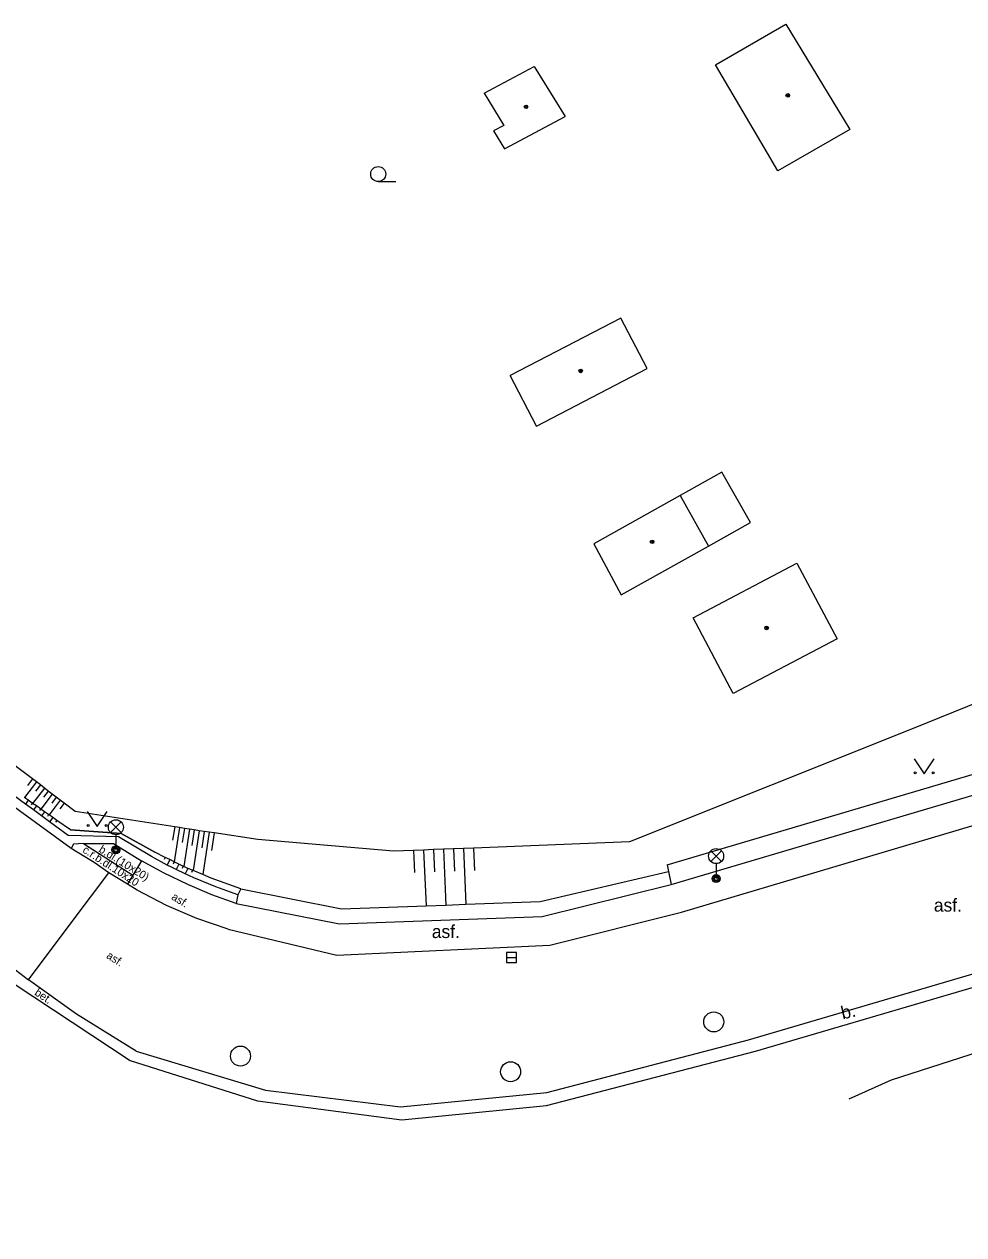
# Model space of a CAD drawing. Extents: x -600309 to -598967, y -1161267 to -1160292.
# Drawn here: x -599454.5 to -599407.6, y -1160926.2 to -1160865.7 of the extents above; entities that cross this region are included whole.
import ezdxf

# ---------------------------------------------------------------- set-up
doc = ezdxf.new("R2010")
doc.units = 0
for name, color, linetype in [('Level 10', 7, 'Continuous'), ('Level 11', 7, 'Continuous'), ('Level 14', 7, 'Continuous'), ('Level 15', 7, 'Continuous'), ('Level 27', 7, 'Continuous'), ('Level 33', 7, 'Continuous'), ('Level 36', 7, 'Continuous'), ('Level 39', 7, 'Continuous'), ('Level 40', 7, 'Continuous'), ('Level 51', 7, 'Continuous'), ('Level 52', 7, 'Continuous'), ('Level 54', 7, 'Continuous'), ('Level 7', 7, 'Continuous')]:
    doc.layers.add(name, color=color, linetype=linetype)

msp = doc.modelspace()

# ---------------------------------------------------------------- linework, layer by layer
at = {"layer": 'Level 10'}
for points in [[(-599452.21, -1160906.88), (-599456.59, -1160903.7), (-599462.35, -1160899.43), (-599466.74, -1160895.96), (-599469.15, -1160893.9)], [(-599448.96, -1160917.01), (-599442.49, -1160918.9699), (-599435.75, -1160919.79), (-599428.44, -1160919.08), (-599418.36, -1160916.44), (-599403.8, -1160912.17), (-599389.9699, -1160908.08), (-599379.88, -1160905.03), (-599372.95, -1160903.53), (-599362.04, -1160902.93)], [(-599421.71, -1160910.06), (-599403.5, -1160904.65)], [(-599451.05, -1160907.58), (-599451.91, -1160907.07), (-599452.21, -1160906.88)], [(-599450.32, -1160908.1), (-599451.05, -1160907.58)], [(-599447.44, -1160909.73), (-599448.91, -1160908.96), (-599449.39, -1160908.67), (-599450.32, -1160908.1)], [(-599444.36, -1160910.92), (-599445.92, -1160910.38), (-599447.44, -1160909.73)], [(-599428.28, -1160911.7199), (-599421.71, -1160910.06)], [(-599444.36, -1160910.92), (-599438.92, -1160912.2199)], [(-599438.92, -1160912.2199), (-599428.28, -1160911.7199)], [(-599455.64, -1160912.45), (-599454.34, -1160913.44)], [(-599448.96, -1160917.01), (-599451.94, -1160915.16), (-599454.34, -1160913.44)]]:
    msp.add_lwpolyline(points, dxfattribs=at)
at = {"layer": 'Level 11'}
for points in [[(-599422.42, -1160907.7), (-599404.08, -1160902.27), (-599387.62, -1160897.74), (-599380.65, -1160895.48), (-599373.77, -1160894.22), (-599373.77, -1160894.2199), (-599371.44, -1160893.86), (-599362.8, -1160893.34), (-599352.24, -1160894.77), (-599348.87, -1160895.82), (-599339.95, -1160899.4699), (-599328.89, -1160906.94), (-599321.48, -1160914.61)], [(-599422.2199, -1160908.69), (-599403.81, -1160903.23), (-599387.33, -1160898.7), (-599380.4099, -1160896.45), (-599376.61, -1160895.76), (-599373.6, -1160895.21), (-599373.29, -1160895.16), (-599371.33, -1160894.86), (-599362.84, -1160894.34), (-599352.46, -1160895.75), (-599349.21, -1160896.76), (-599340.42, -1160900.35), (-599329.53, -1160907.71), (-599322.32, -1160915.1), (-599315.89, -1160926.81), (-599309.92, -1160942.06), (-599305.9699, -1160953.55)], [(-599448.03, -1160907.07), (-599449.7, -1160906.13), (-599452.24, -1160905.96), (-599452.92, -1160905.48), (-599453.12, -1160905.34), (-599453.31, -1160905.21), (-599453.33, -1160905.19), (-599453.53, -1160905.05), (-599453.72, -1160904.92), (-599453.74, -1160904.91), (-599453.94, -1160904.76), (-599454.13, -1160904.63), (-599454.15, -1160904.62), (-599454.35, -1160904.47), (-599454.54, -1160904.34), (-599454.56, -1160904.33)], [(-599452.24, -1160905.96), (-599449.7, -1160906.13), (-599448.03, -1160907.07)], [(-599451.58, -1160906.64), (-599452.08, -1160906.67)], [(-599451.58, -1160906.64), (-599450.08, -1160906.64), (-599448.69, -1160907.5)], [(-599451.58, -1160906.64), (-599449.12, -1160908.22)], [(-599452.08, -1160906.67), (-599452.21, -1160906.88)], [(-599445.2, -1160908.37), (-599445.63, -1160908.19), (-599446.11, -1160907.98), (-599446.14, -1160907.97), (-599446.37, -1160907.88), (-599446.58, -1160907.78), (-599446.6, -1160907.77), (-599446.63, -1160907.76), (-599446.83, -1160907.66), (-599447.05, -1160907.55), (-599447.28, -1160907.44), (-599447.5, -1160907.33), (-599448.03, -1160907.07)], [(-599448.69, -1160907.5), (-599449.12, -1160908.22), (-599449.39, -1160908.67)], [(-599447.55, -1160908.12), (-599448.69, -1160907.5)], [(-599422.42, -1160907.7), (-599422.35, -1160908.04)], [(-599454.34, -1160913.44), (-599452.15, -1160910.53), (-599450.32, -1160908.1)], [(-599446.37, -1160908.69), (-599447.55, -1160908.12)], [(-599443.73, -1160908.9), (-599445.2, -1160908.37)], [(-599443.73, -1160908.9), (-599438.7, -1160909.9), (-599434.47, -1160909.75), (-599433.48, -1160909.71), (-599432.48, -1160909.67), (-599428.77, -1160909.54), (-599422.35, -1160908.04)], [(-599422.35, -1160908.04), (-599422.2199, -1160908.69)], [(-599443.95, -1160909.64), (-599445.17, -1160909.2), (-599446.37, -1160908.69)], [(-599443.95, -1160909.64), (-599438.79, -1160910.65), (-599428.67, -1160910.29), (-599422.2199, -1160908.69)]]:
    msp.add_lwpolyline(points, dxfattribs=at)
at = {"layer": 'Level 14'}
for points in [[(-599448.19, -1160907.28), (-599449.83, -1160906.31), (-599452.35, -1160906.23), (-599453.28, -1160905.55), (-599453.68, -1160905.26), (-599454.08, -1160904.96), (-599454.49, -1160904.67), (-599456.4, -1160903.27), (-599462.07, -1160899.04), (-599463.76, -1160897.72), (-599464.15, -1160897.41), (-599464.55, -1160897.1), (-599466.45, -1160895.61), (-599468.61, -1160893.76)], [(-599446.08, -1160908.35), (-599446.5, -1160908.15), (-599446.95, -1160907.94), (-599447.15, -1160907.84), (-599447.4, -1160907.72), (-599448.19, -1160907.28)], [(-599444.98, -1160908.8), (-599446.08, -1160908.35)], [(-599443.87, -1160909.2), (-599444.98, -1160908.8)]]:
    msp.add_lwpolyline(points, dxfattribs=at)
at = {"layer": 'Level 15'}
for points in [[(-599453.94, -1160903.56), (-599454.54, -1160904.34)], [(-599454.14, -1160903.41), (-599454.38, -1160903.73)], [(-599453.54, -1160903.87), (-599454.13, -1160904.63)], [(-599453.74, -1160903.71), (-599453.98, -1160904.02)], [(-599453.15, -1160904.17), (-599453.72, -1160904.92)], [(-599453.35, -1160904.02), (-599453.58, -1160904.32)], [(-599454.35, -1160904.47), (-599454.49, -1160904.67)], [(-599454.15, -1160904.62), (-599454.2, -1160904.7)], [(-599453.94, -1160904.76), (-599454.08, -1160904.96)], [(-599452.75, -1160904.47), (-599453.31, -1160905.21)], [(-599452.95, -1160904.32), (-599453.17, -1160904.62)], [(-599452.55, -1160904.62), (-599452.77, -1160904.91)], [(-599453.74, -1160904.91), (-599453.79, -1160904.99)], [(-599453.53, -1160905.05), (-599453.68, -1160905.26)], [(-599453.33, -1160905.19), (-599453.39, -1160905.28)], [(-599453.12, -1160905.34), (-599453.28, -1160905.55)], [(-599452.92, -1160905.48), (-599452.98, -1160905.57)], [(-599447.03, -1160905.81), (-599447.14, -1160906.46)], [(-599446.79, -1160905.84), (-599447.05, -1160907.55)], [(-599446.54, -1160905.88), (-599446.65, -1160906.59)], [(-599446.29, -1160905.92), (-599446.58, -1160907.78)], [(-599446.05, -1160905.95), (-599446.17, -1160906.73)], [(-599445.8, -1160906), (-599446.11, -1160907.98)], [(-599445.55, -1160906.03), (-599445.68, -1160906.85)], [(-599445.31, -1160906.07), (-599445.63, -1160908.19)], [(-599445.06, -1160906.11), (-599445.19, -1160906.98)], [(-599435.09, -1160906.98), (-599435.04, -1160908.09)], [(-599434.59, -1160906.96), (-599434.4699, -1160909.75)], [(-599434.09, -1160906.94), (-599434.04, -1160908.05)], [(-599433.59, -1160906.92), (-599433.48, -1160909.71)], [(-599433.09, -1160906.9), (-599433.04, -1160908.02)], [(-599432.59, -1160906.88), (-599432.48, -1160909.67)], [(-599432.09, -1160906.86), (-599432.04, -1160907.98)], [(-599447.5, -1160907.33), (-599447.55, -1160907.44)], [(-599447.28, -1160907.44), (-599447.4, -1160907.72)], [(-599447.05, -1160907.55), (-599447.1, -1160907.67)], [(-599446.83, -1160907.66), (-599446.95, -1160907.94)], [(-599446.6, -1160907.77), (-599446.65, -1160907.88)], [(-599446.37, -1160907.88), (-599446.5, -1160908.15)], [(-599446.14, -1160907.97), (-599446.19, -1160908.09)]]:
    msp.add_lwpolyline(points, dxfattribs=at)
at = {"layer": 'Level 27'}
msp.add_line((-599430.44, -1160912.33), (-599429.94, -1160912.33), dxfattribs=at)
msp.add_lwpolyline([(-599430.44, -1160912.58), (-599429.94, -1160912.58), (-599429.94, -1160912.08), (-599430.44, -1160912.08)], close=True, dxfattribs=at)
for centre in [(-599420.09, -1160915.55), (-599443.74, -1160917.26), (-599430.24, -1160918.04)]:
    msp.add_circle(centre, 0.5, dxfattribs=at)
at = {"layer": 'Level 33'}
for p, q in [((-599450.235, -1160906.09), (-599449.705, -1160905.56)), ((-599450.235, -1160905.56), (-599449.705, -1160906.09)), ((-599449.97, -1160906.2), (-599449.97, -1160906.95)), ((-599420.2349, -1160907.53), (-599419.7049, -1160907)), ((-599420.2349, -1160907), (-599419.7049, -1160907.53)), ((-599419.9699, -1160907.64), (-599419.9699, -1160908.39))]:
    msp.add_line(p, q, dxfattribs=at)
for centre, radius in [((-599449.97, -1160905.825), 0.375), ((-599449.97, -1160906.95), 0.2), ((-599449.97, -1160906.95), 0.1445), ((-599449.97, -1160906.95), 0.0876), ((-599419.9699, -1160907.265), 0.375), ((-599419.9699, -1160908.39), 0.2), ((-599419.9699, -1160908.39), 0.1445), ((-599419.9699, -1160908.39), 0.0876)]:
    msp.add_circle(centre, radius, dxfattribs=at)
at = {"layer": 'Level 36'}
msp.add_line((-599436.86, -1160873.555), (-599435.985, -1160873.555), dxfattribs=at)
for points in [[(-599410.07, -1160902.4), (-599409.57, -1160903.15), (-599409.07, -1160902.4)], [(-599451.4, -1160905.04), (-599450.9, -1160905.79), (-599450.4, -1160905.04)]]:
    msp.add_lwpolyline(points, dxfattribs=at)
for centre, radius in [((-599436.8601, -1160873.1799), 0.375), ((-599410.0202, -1160903.0998), 0.05), ((-599409.1208, -1160903.0998), 0.05), ((-599451.3502, -1160905.7398), 0.05), ((-599450.4508, -1160905.7398), 0.05)]:
    msp.add_circle(centre, radius, dxfattribs=at)
at = {"layer": 'Level 39'}
for centre, radius in [((-599429.4699, -1160869.82), 0.09), ((-599416.39, -1160869.25), 0.09), ((-599416.39, -1160869.25), 0.0398), ((-599429.4699, -1160869.82), 0.0398), ((-599426.74, -1160883.02), 0.09), ((-599426.74, -1160883.02), 0.0398), ((-599423.17, -1160891.56), 0.09), ((-599423.17, -1160891.56), 0.0398), ((-599417.45, -1160895.86), 0.09), ((-599417.45, -1160895.86), 0.0398)]:
    msp.add_circle(centre, radius, dxfattribs=at)
at = {"layer": 'Level 51'}
for points in [[(-599419.68, -1160888.07), (-599421.77, -1160889.24)], [(-599418.26, -1160890.6), (-599419.68, -1160888.07)], [(-599420.35, -1160891.77), (-599418.26, -1160890.6)]]:
    msp.add_lwpolyline(points, dxfattribs=at)
at = {"layer": 'Level 52'}
for points in [[(-599420, -1160867.7199), (-599416.48, -1160865.69)], [(-599416.48, -1160865.69), (-599413.86, -1160870.02)], [(-599431.57, -1160869.14), (-599429.06, -1160867.8)], [(-599429.06, -1160867.8), (-599427.52, -1160870.3)], [(-599417.4, -1160872.14), (-599420, -1160867.7199)], [(-599431.57, -1160869.14), (-599430.58, -1160870.75)], [(-599430.55, -1160871.9099), (-599427.52, -1160870.3)], [(-599413.86, -1160870.02), (-599413.29, -1160870.96)], [(-599430.58, -1160870.75), (-599431.1, -1160871.02)], [(-599413.29, -1160870.96), (-599416.88, -1160873.02)], [(-599431.1, -1160871.02), (-599430.55, -1160871.9099)], [(-599416.88, -1160873.02), (-599417.4, -1160872.14)], [(-599424.74, -1160880.38), (-599430.27, -1160883.25)], [(-599423.4099, -1160882.9), (-599424.74, -1160880.38)], [(-599428.95, -1160885.77), (-599423.4099, -1160882.9)], [(-599428.95, -1160885.77), (-599430.27, -1160883.25)], [(-599421.77, -1160889.24), (-599426.09, -1160891.6599)], [(-599421.77, -1160889.24), (-599420.35, -1160891.77)], [(-599426.09, -1160891.6599), (-599424.71, -1160894.21)], [(-599424.71, -1160894.21), (-599420.35, -1160891.77)], [(-599421.12, -1160895.36), (-599415.93, -1160892.62)], [(-599415.93, -1160892.62), (-599413.93, -1160896.4)], [(-599419.12, -1160899.14), (-599421.12, -1160895.36)], [(-599413.93, -1160896.4), (-599419.12, -1160899.14)]]:
    msp.add_lwpolyline(points, dxfattribs=at)
at = {"layer": 'Level 54'}
for points in [[(-599443.73, -1160908.9), (-599443.87, -1160909.2), (-599443.95, -1160909.64)], [(-599393.59, -1160912.79), (-599411.23, -1160918.4699)], [(-599411.23, -1160918.4699), (-599413.34, -1160919.4099)]]:
    msp.add_lwpolyline(points, dxfattribs=at)
at = {"layer": 'Level 7'}
for points in [[(-599397.25, -1160895.68), (-599410.13, -1160900.88), (-599424.3, -1160906.55), (-599432.09, -1160906.86), (-599432.59, -1160906.88), (-599433.09, -1160906.9), (-599433.59, -1160906.92), (-599434.09, -1160906.94), (-599434.59, -1160906.96), (-599435.09, -1160906.98), (-599436.1, -1160907.02), (-599442.87, -1160906.44)], [(-599442.87, -1160906.44), (-599445.06, -1160906.11), (-599445.31, -1160906.07), (-599445.55, -1160906.03), (-599445.8, -1160906), (-599446.05, -1160905.95), (-599446.29, -1160905.92), (-599446.54, -1160905.88), (-599446.79, -1160905.84), (-599447.03, -1160905.8), (-599452.01, -1160905.03), (-599452.55, -1160904.62), (-599452.75, -1160904.47), (-599452.95, -1160904.32), (-599453.15, -1160904.17), (-599453.35, -1160904.02), (-599453.54, -1160903.87), (-599453.74, -1160903.71), (-599453.94, -1160903.56), (-599454.14, -1160903.41), (-599455.21, -1160902.6)], [(-599457, -1160914.08), (-599456, -1160913.03), (-599449.26, -1160917.48)], [(-599418.01, -1160917.02), (-599404.04, -1160912.9099)], [(-599449.26, -1160917.48), (-599442.89, -1160919.5)], [(-599428.45, -1160919.73), (-599418.01, -1160917.02)], [(-599442.89, -1160919.5), (-599435.67, -1160920.44)], [(-599435.67, -1160920.44), (-599428.45, -1160919.73)]]:
    msp.add_lwpolyline(points, dxfattribs=at)

# ---------------------------------------------------------------- texts
at = {"layer": 'Level 40'}
for s, height, rotation, p in [('č.r.b.dl.10x20', 0.4, 327, (-599451.67, -1160907.05)), ('b.dl.(10x20)', 0.4, 328, (-599450.86, -1160907.03)), ('asf.', 0.4, 328, (-599447.23, -1160909.4)), ('asf.', 0.4, 327, (-599450.48, -1160912.33)), ('bet.', 0.4, 326.565716, (-599454.07, -1160914.18)), ('b.', 0.65, 12.76, (-599413.65, -1160915.43))]:
    msp.add_text(s, height=height, rotation=rotation, dxfattribs=at).set_placement(p)
for p in [(-599409.09, -1160910.04), (-599434.18, -1160911.36)]:
    msp.add_text('asf.', height=0.65, dxfattribs=at).set_placement(p)

doc.saveas('drawing.dxf')
